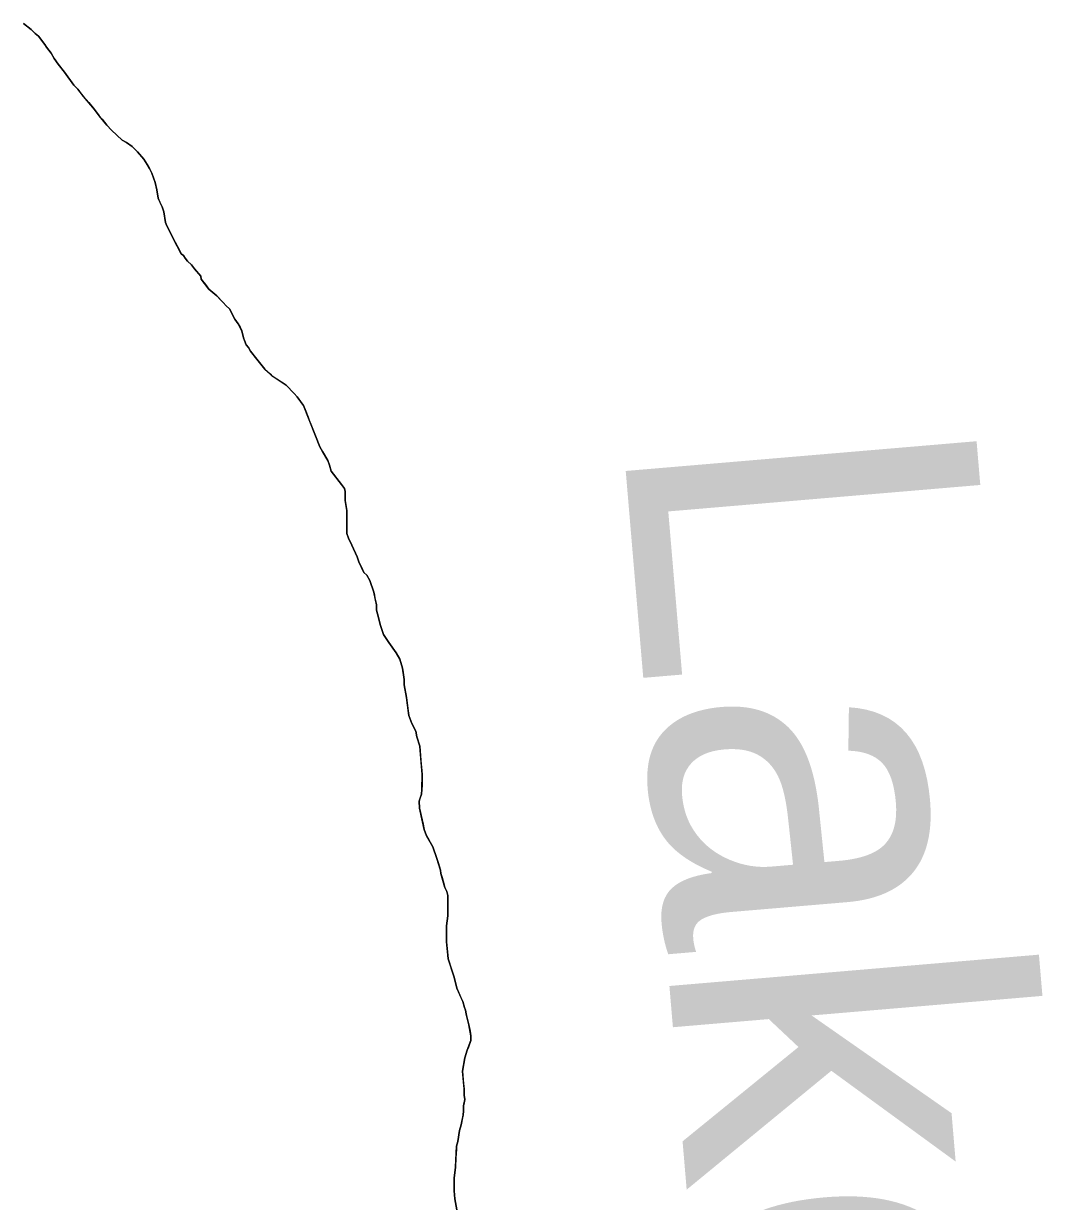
# Model space of a CAD drawing. Extents: x 3172297 to 3210190, y 958463 to 983887.
# Drawn here: x 3177450.5 to 3177835.4, y 968144.3 to 968589.2 of the extents above; entities that cross this region are included whole.
import ezdxf

# ---------------------------------------------------------------- set-up
doc = ezdxf.new("R2010")
doc.units = 0
for name, color, linetype in [('V-RIVR-IDEN', 7, 'Continuous'), ('V-SITE-VEGE', 7, 'Continuous'), ('V-TOPO-SHOR', 7, 'Continuous')]:
    doc.layers.add(name, color=color, linetype=linetype)

msp = doc.modelspace()

# ---------------------------------------------------------------- linework, layer by layer
at = {"layer": 'V-SITE-VEGE'}
for p, q in [((3177453.38, 968586.99), (3177450.55, 968589.18)), ((3177454.91, 968585.46), (3177453.38, 968586.99)), ((3177456.22, 968584.36), (3177454.91, 968585.46)), ((3177458.62, 968581.3), (3177456.22, 968584.36)), ((3177459.27, 968580.2), (3177458.62, 968581.3)), ((3177461.02, 968578.01), (3177459.27, 968580.2)), ((3177462.1, 968576.04), (3177461.02, 968578.01)), ((3177463.63, 968573.85), (3177462.1, 968576.04)), ((3177466.03, 968570.78), (3177463.63, 968573.85)), ((3177469.52, 968565.96), (3177466.03, 968570.78)), ((3177471.05, 968564.43), (3177469.52, 968565.96)), ((3177473.23, 968561.59), (3177471.05, 968564.43)), ((3177477.37, 968556.77), (3177473.23, 968561.59)), ((3177479.12, 968554.36), (3177477.37, 968556.77)), ((3177481.95, 968550.86), (3177479.12, 968554.36)), ((3177483.7, 968548.89), (3177481.95, 968550.86)), ((3177487.84, 968545.16), (3177483.7, 968548.89)), ((3177489.37, 968544.28), (3177487.84, 968545.16)), ((3177491.56, 968542.75), (3177489.37, 968544.28)), ((3177493.52, 968540.78), (3177491.56, 968542.75)), ((3177495.92, 968537.93), (3177493.52, 968540.78)), ((3177497.23, 968535.96), (3177495.92, 968537.93)), ((3177498.1, 968534.43), (3177497.23, 968535.96)), ((3177498.97, 968532.68), (3177498.1, 968534.43)), ((3177500.27, 968529.18), (3177498.97, 968532.68)), ((3177500.92, 968526.33), (3177500.27, 968529.18)), ((3177501.35, 968523.27), (3177500.92, 968526.33)), ((3177502.88, 968519.99), (3177501.35, 968523.27)), ((3177503.53, 968518.02), (3177502.88, 968519.99)), ((3177504.18, 968514.08), (3177503.53, 968518.02)), ((3177504.61, 968512.77), (3177504.18, 968514.08)), ((3177506.14, 968509.93), (3177504.61, 968512.77)), ((3177507.01, 968507.96), (3177506.14, 968509.93)), ((3177510.06, 968502.26), (3177507.01, 968507.96)), ((3177510.93, 968501.61), (3177510.06, 968502.26)), ((3177511.58, 968500.51), (3177510.93, 968501.61)), ((3177512.46, 968499.42), (3177511.58, 968500.51)), ((3177513.98, 968498.1), (3177512.46, 968499.42)), ((3177515.07, 968496.57), (3177513.98, 968498.1)), ((3177517.48, 968493.72), (3177515.07, 968496.57)), ((3177517.69, 968492.63), (3177517.48, 968493.72)), ((3177520.53, 968488.91), (3177517.69, 968492.63)), ((3177523.58, 968486.28), (3177520.53, 968488.91)), ((3177525.98, 968483.87), (3177523.58, 968486.28)), ((3177527.07, 968482.55), (3177525.98, 968483.87)), ((3177528.38, 968481.46), (3177527.07, 968482.55)), ((3177530.34, 968477.52), (3177528.38, 968481.46)), ((3177531.65, 968475.77), (3177530.34, 968477.52)), ((3177532.96, 968473.14), (3177531.65, 968475.77)), ((3177533.61, 968470.52), (3177532.96, 968473.14)), ((3177534.69, 968467.89), (3177533.61, 968470.52)), ((3177535.57, 968466.79), (3177534.69, 968467.89)), ((3177536.22, 968465.48), (3177535.57, 968466.79)), ((3177538.62, 968462.42), (3177536.22, 968465.48)), ((3177541.67, 968458.69), (3177538.62, 968462.42)), ((3177544.51, 968456.06), (3177541.67, 968458.69)), ((3177549.75, 968452.55), (3177544.51, 968456.06)), ((3177552.81, 968449.49), (3177549.75, 968452.55)), ((3177553.9, 968448.17), (3177552.81, 968449.49)), ((3177556.29, 968444.89), (3177553.9, 968448.17)), ((3177560.86, 968433.51), (3177556.29, 968444.89)), ((3177562.39, 968429.35), (3177560.86, 968433.51)), ((3177563.48, 968427.6), (3177562.39, 968429.35)), ((3177565.44, 968424.1), (3177563.48, 968427.6)), ((3177566.09, 968422.35), (3177565.44, 968424.1)), ((3177566.74, 968420.16), (3177566.09, 968422.35)), ((3177570.67, 968415.13), (3177566.74, 968420.16)), ((3177571.75, 968413.59), (3177570.67, 968415.13)), ((3177571.97, 968412.5), (3177571.75, 968413.59)), ((3177571.96, 968409), (3177571.97, 968412.5)), ((3177572.61, 968405.28), (3177571.96, 968409)), ((3177572.6, 968396.54), (3177572.61, 968405.28)), ((3177573.25, 968394.79), (3177572.6, 968396.54)), ((3177574.56, 968392.16), (3177573.25, 968394.79)), ((3177576.51, 968387.78), (3177574.56, 968392.16)), ((3177577.17, 968385.82), (3177576.51, 968387.78)), ((3177579.13, 968381.88), (3177577.17, 968385.82)), ((3177580.21, 968380.78), (3177579.13, 968381.88)), ((3177581.31, 968378.81), (3177580.21, 968380.78)), ((3177582.83, 968374.44), (3177581.31, 968378.81)), ((3177583.91, 968369.62), (3177582.83, 968374.44)), ((3177583.91, 968367.66), (3177583.91, 968369.62)), ((3177584.56, 968364.81), (3177583.91, 968367.66)), ((3177585.21, 968362.19), (3177584.56, 968364.81)), ((3177586.51, 968358.47), (3177585.21, 968362.19)), ((3177588.48, 968355.4), (3177586.51, 968358.47)), ((3177591.31, 968351.46), (3177588.48, 968355.4)), ((3177592.62, 968349.05), (3177591.31, 968351.46)), ((3177593.7, 968345.77), (3177592.62, 968349.05)), ((3177594.35, 968341.4), (3177593.7, 968345.77)), ((3177594.34, 968339.43), (3177594.35, 968341.4)), ((3177595.21, 968334.62), (3177594.34, 968339.43)), ((3177596.07, 968327.84), (3177595.21, 968334.62)), ((3177597.16, 968324.78), (3177596.07, 968327.84)), ((3177598.68, 968321.93), (3177597.16, 968324.78)), ((3177599.12, 968319.74), (3177598.68, 968321.93)), ((3177600.2, 968316.24), (3177599.12, 968319.74)), ((3177601.06, 968305.53), (3177600.2, 968316.24)), ((3177601.04, 968299.84), (3177601.06, 968305.53)), ((3177599.94, 968295.47), (3177600.82, 968298.1)), ((3177600.82, 968298.1), (3177601.04, 968299.84)), ((3177600.15, 968292.85), (3177599.94, 968295.47)), ((3177601.89, 968284.76), (3177600.15, 968292.85)), ((3177602.76, 968282.35), (3177601.89, 968284.76)), ((3177605.16, 968278.19), (3177602.76, 968282.35)), ((3177606.68, 968273.82), (3177605.16, 968278.19)), ((3177607.98, 968269.44), (3177606.68, 968273.82)), ((3177608.2, 968268.13), (3177607.98, 968269.44)), ((3177609.71, 968262.88), (3177608.2, 968268.13)), ((3177610.37, 968261.35), (3177609.71, 968262.88)), ((3177610.8, 968259.82), (3177610.37, 968261.35)), ((3177610.79, 968252.17), (3177610.8, 968259.82)), ((3177610.34, 968248.45), (3177610.79, 968252.17)), ((3177610.33, 968242.33), (3177610.34, 968248.45)), ((3177610.76, 968237.3), (3177610.33, 968242.33)), ((3177610.97, 968235.98), (3177610.76, 968237.3)), ((3177613.15, 968228.98), (3177610.97, 968235.98)), ((3177614.23, 968224.83), (3177613.15, 968228.98)), ((3177616.41, 968219.8), (3177614.23, 968224.83)), ((3177617.06, 968217.61), (3177616.41, 968219.8)), ((3177617.5, 968216.51), (3177617.06, 968217.61)), ((3177617.71, 968215.2), (3177617.5, 968216.51)), ((3177618.79, 968211.04), (3177617.71, 968215.2)), ((3177619.44, 968206.89), (3177618.79, 968211.04)), ((3177619.44, 968205.14), (3177619.44, 968206.89)), ((3177618.12, 968201.42), (3177619.44, 968205.14)), ((3177616.35, 968193.56), (3177617.24, 968198.59)), ((3177617.24, 968198.59), (3177618.12, 968201.42)), ((3177617, 968186.78), (3177616.35, 968193.56)), ((3177616.99, 968184.38), (3177617, 968186.78)), ((3177617.21, 968182.84), (3177616.99, 968184.38)), ((3177616.76, 968178.47), (3177616.77, 968180.44)), ((3177616.77, 968180.44), (3177617.21, 968182.84)), ((3177615.88, 968173.22), (3177616.54, 968176.94)), ((3177616.54, 968176.94), (3177616.76, 968178.47)), ((3177614.55, 968166.89), (3177615.22, 968171.04)), ((3177615.22, 968171.04), (3177615.88, 968173.22)), ((3177614.11, 968165.14), (3177614.55, 968166.89)), ((3177613.66, 968157.27), (3177614.11, 968165.14)), ((3177613.21, 968153.12), (3177613.66, 968157.27)), ((3177613.2, 968148.31), (3177613.21, 968153.12)), ((3177613.42, 968145.25), (3177613.2, 968148.31)), ((3177614.5, 968139.78), (3177613.42, 968145.25))]:
    msp.add_line(p, q, dxfattribs=at)
at = {"layer": 'V-TOPO-SHOR'}
for points in [[(3177450.54, 968589.18), (3177453.38, 968586.99), (3177454.91, 968585.46), (3177456.22, 968584.36), (3177457.09, 968583.26), (3177457.75, 968582.39), (3177458.62, 968581.29), (3177459.27, 968580.2), (3177461.02, 968578.01), (3177462.1, 968576.04), (3177463.63, 968573.85), (3177466.03, 968570.78), (3177468.87, 968566.84), (3177469.52, 968565.97), (3177471.05, 968564.43), (3177472.35, 968562.68), (3177473.23, 968561.59), (3177475.19, 968559.4), (3177477.37, 968556.77), (3177479.12, 968554.36), (3177480.21, 968553.05), (3177481.95, 968550.86), (3177483.7, 968548.89), (3177487.84, 968545.16), (3177489.37, 968544.28), (3177491.56, 968542.75), (3177493.52, 968540.78), (3177495.92, 968537.93), (3177497.23, 968535.96), (3177498.1, 968534.43), (3177498.97, 968532.68), (3177500.27, 968529.18), (3177500.92, 968526.33), (3177501.35, 968523.27), (3177502.01, 968521.74), (3177502.88, 968519.99), (3177503.53, 968518.02), (3177504.18, 968514.08)], [(3177504.18, 968514.08), (3177504.61, 968512.77), (3177506.14, 968509.93), (3177507.01, 968507.96), (3177509.41, 968503.58), (3177510.06, 968502.26), (3177510.93, 968501.61), (3177511.58, 968500.51), (3177512.46, 968499.42), (3177513.98, 968498.1), (3177515.07, 968496.57), (3177517.48, 968493.72), (3177517.69, 968492.63), (3177519.22, 968490.66), (3177520.53, 968488.91), (3177523.58, 968486.28), (3177525.11, 968484.74), (3177525.98, 968483.87), (3177527.07, 968482.55), (3177528.38, 968481.46), (3177529.69, 968478.83), (3177530.34, 968477.52), (3177531.65, 968475.77), (3177532.3, 968474.45), (3177532.96, 968473.14), (3177533.61, 968470.52), (3177534.04, 968469.42), (3177534.69, 968467.89), (3177535.57, 968466.79), (3177536.22, 968465.48), (3177538.62, 968462.42), (3177541.67, 968458.69), (3177543.64, 968456.94), (3177544.51, 968456.06), (3177545.82, 968455.19), (3177549.75, 968452.55), (3177552.81, 968449.49), (3177553.9, 968448.17), (3177555.2, 968446.42), (3177556.29, 968444.89), (3177556.95, 968443.36), (3177558.04, 968440.51), (3177558.47, 968439.42), (3177559.34, 968437.23), (3177560.86, 968433.51), (3177562.39, 968429.35), (3177563.48, 968427.6), (3177565.44, 968424.1), (3177566.09, 968422.35), (3177566.74, 968420.16), (3177570.67, 968415.13), (3177571.75, 968413.59), (3177571.97, 968412.5), (3177571.97, 968410.53), (3177571.96, 968409), (3177572.61, 968405.28), (3177572.61, 968403.1), (3177572.6, 968400.47), (3177572.6, 968396.54), (3177573.25, 968394.79), (3177574.56, 968392.16), (3177576.51, 968387.78), (3177577.17, 968385.82), (3177578.04, 968384.07), (3177579.13, 968381.88), (3177580.21, 968380.78), (3177581.31, 968378.81), (3177582.83, 968374.44), (3177583.04, 968373.34), (3177583.26, 968372.25), (3177583.91, 968369.62), (3177583.91, 968367.66), (3177584.56, 968364.81), (3177585.21, 968362.19), (3177586.51, 968358.47), (3177588.48, 968355.4), (3177589.13, 968354.53), (3177591.31, 968351.46), (3177592.62, 968349.05), (3177593.7, 968345.77), (3177593.92, 968344.02), (3177594.35, 968341.4), (3177594.34, 968339.43), (3177595.21, 968334.62), (3177595.86, 968329.59), (3177596.07, 968327.84), (3177597.16, 968324.78), (3177598.68, 968321.93), (3177599.12, 968319.74), (3177600.2, 968316.24), (3177600.63, 968310.78), (3177600.84, 968308.37), (3177601.06, 968305.53), (3177601.05, 968303.56), (3177601.05, 968301.38), (3177601.04, 968299.84), (3177600.82, 968298.1), (3177600.38, 968296.79), (3177599.94, 968295.47), (3177600.16, 968292.85), (3177601.46, 968286.73)], [(3177601.46, 968286.73), (3177601.89, 968284.76), (3177602.76, 968282.35), (3177603.63, 968280.82), (3177605.16, 968278.19), (3177606.68, 968273.82), (3177607.11, 968272.29), (3177607.98, 968269.44), (3177608.2, 968268.13), (3177608.63, 968266.6), (3177609.06, 968265.29), (3177609.71, 968262.88), (3177610.37, 968261.35), (3177610.8, 968259.82), (3177610.8, 968258.5), (3177610.8, 968256.54), (3177610.79, 968252.16), (3177610.34, 968248.45), (3177610.33, 968245.39), (3177610.33, 968243.86), (3177610.33, 968242.33), (3177610.76, 968237.3), (3177610.97, 968235.98), (3177612.28, 968231.61), (3177613.15, 968228.98), (3177614.23, 968224.83), (3177615.75, 968221.33), (3177616.41, 968219.8), (3177617.06, 968217.61), (3177617.5, 968216.51), (3177617.71, 968215.2), (3177618.14, 968213.45), (3177618.79, 968211.04), (3177619.23, 968208.64), (3177619.44, 968206.89), (3177619.44, 968205.14), (3177618.56, 968202.52), (3177618.12, 968201.42), (3177617.24, 968198.59), (3177616.8, 968196.4), (3177616.35, 968193.56), (3177616.78, 968188.75), (3177617, 968186.78), (3177616.99, 968184.38), (3177617.21, 968182.84), (3177616.99, 968181.53), (3177616.77, 968180.44), (3177616.76, 968178.47), (3177616.54, 968176.94), (3177616.32, 968175.85), (3177615.88, 968173.22), (3177615.22, 968171.04), (3177614.55, 968166.89), (3177614.11, 968165.14), (3177614.11, 968164.05), (3177613.88, 968160.77), (3177613.66, 968157.27), (3177613.21, 968153.12), (3177613.21, 968151.81), (3177613.21, 968149.84), (3177613.2, 968148.31), (3177613.42, 968145.25), (3177614.5, 968139.78)]]:
    msp.add_lwpolyline(points, dxfattribs=at)

# ---------------------------------------------------------------- texts
at = {"layer": 'V-RIVR-IDEN'}
msp.add_text('Lake', height=133, rotation=274.8477, dxfattribs=at).set_placement((3177676.76, 968434.73))

doc.saveas('drawing.dxf')
